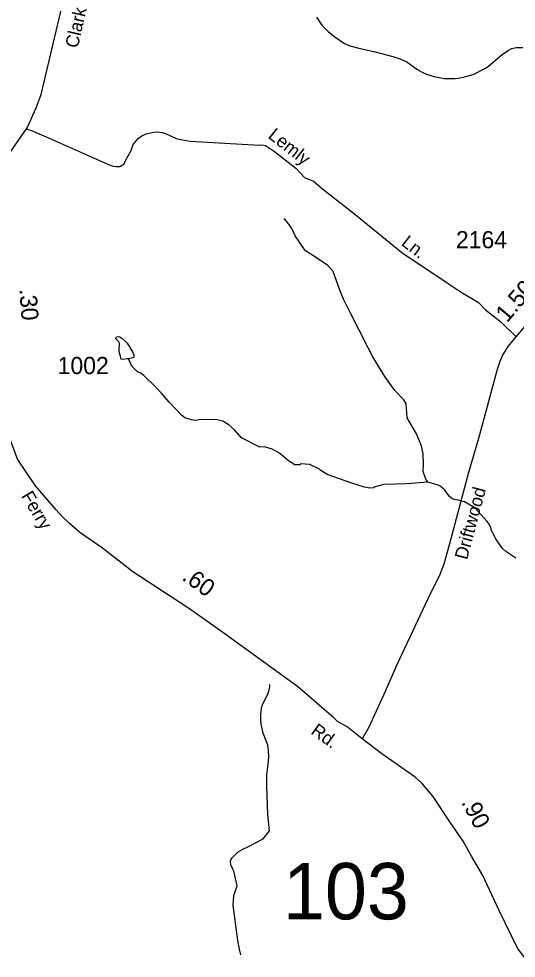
# Model space of a CAD drawing. Extents: x 1473865 to 1648260, y 639067 to 773536.
# Drawn here: x 1607539 to 1611156, y 679357 to 686186 of the extents above; entities that cross this region are included whole.
import ezdxf

# ---------------------------------------------------------------- set-up
doc = ezdxf.new("R2010")
doc.units = 0
for name, color, linetype in [('Exist Hydrographic Misc Water Feature', 7, 'Continuous'), ('Exist Road Non-System Type 51', 7, 'Continuous'), ('Exist Road Non-System Type 51 Label', 7, 'Continuous'), ('Exist Road Secondary Mileage Hundredths English Label', 7, 'Continuous'), ('Exist Road Secondary Structure Standard Bridge Number Label', 7, 'Continuous'), ('Exist Road Secondary Type 51 Attributed', 7, 'Continuous'), ('Exist Road Secondary Type 51 Label', 7, 'Continuous'), ('Exist Road Secondary Type 51 Number Label', 7, 'Continuous')]:
    doc.layers.add(name, color=color, linetype=linetype)

msp = doc.modelspace()

# ---------------------------------------------------------------- linework, layer by layer
at = {"layer": 'Exist Hydrographic Misc Water Feature'}
for points in [[(1609703, 686197), (1609744.1, 686140.3), (1609791.2, 686091.5), (1609836.5, 686054.6), (1609907.8, 686007.3), (1609939.5, 685992.8), (1610003.2, 685975.6), (1610130.7, 685945.3), (1610258.1, 685910.9), (1610305.9, 685898), (1610361.5, 685873), (1610432.5, 685819.8), (1610472.2, 685797.1), (1610503.9, 685782.4), (1610559.6, 685765.4), (1610631.4, 685752.1), (1610711.4, 685750.7), (1610735.5, 685754.2), (1610799.8, 685769), (1610848.1, 685784.1), (1610928.7, 685824.6), (1610953, 685840.1), (1611056.7, 685928.1), (1611097.2, 685955.4), (1611123.4, 685968.8), (1611155.5, 685978.3), (1611203.6, 685977.3)], [(1610513.7, 682816.1), (1610498.2, 682840.2), (1610478.8, 682894.7), (1610481.5, 682950.5), (1610480.5, 683022.7), (1610467.3, 683078.8), (1610432.4, 683169), (1610364, 683284.4), (1610355.4, 683387.9), (1610339.7, 683416.1), (1610272.6, 683483.2), (1610201.8, 683586.3), (1610147, 683672.8), (1610111.7, 683733.4), (1610080.5, 683793.9), (1609948.1, 684051.9), (1609901.2, 684148.8), (1609870.3, 684220.8), (1609825.9, 684349.7), (1609786.3, 684392.3), (1609703.1, 684447.4), (1609623.8, 684499.9), (1609616, 684508.2), (1609549.3, 684607.2), (1609523.8, 684661.9), (1609496.4, 684701.9), (1609468.9, 684734.4)], [(1608337, 683712.7), (1608326.9, 683712.9), (1608294.8, 683709.4), (1608287, 683712), (1608281.1, 683717.9), (1608279.2, 683733.6), (1608271.4, 683755.9), (1608269.8, 683778.1), (1608272.4, 683825.6), (1608268.5, 683833.9), (1608244.7, 683858.1), (1608248.9, 683874.5), (1608265, 683875.8), (1608272.9, 683874), (1608296.9, 683859.6), (1608328.4, 683826.9), (1608365.7, 683764.6), (1608375.3, 683740.6), (1608375.1, 683724.2), (1608337, 683712.7)], [(1610513.7, 682816.1), (1610357.6, 682806.1), (1610193.5, 682800.4), (1610121.1, 682781.4), (1610121, 682777.2), (1610089.1, 682773.8), (1610069.2, 682777.5), (1610053.1, 682781.9), (1609961.5, 682810.8), (1609782.3, 682871.9), (1609728.8, 682906.6), (1609726.8, 682912.4), (1609655.1, 682945), (1609587.3, 682950.5), (1609585.1, 682944), (1609579.2, 682942.5), (1609547.1, 682942.3), (1609499.5, 682971.2), (1609434.2, 683028.3), (1609380.6, 683057.2), (1609326.8, 683074), (1609292.7, 683072.2), (1609157.7, 683139.7), (1609110.4, 683196.5), (1609066.9, 683235.1), (1609023.1, 683259.8), (1608981.3, 683270.5), (1608863.4, 683273.7), (1608823.2, 683266.3), (1608795.2, 683271), (1608747.4, 683285.1), (1608721.6, 683303.6), (1608632.8, 683399), (1608577.7, 683464.1), (1608530.2, 683512.7), (1608449.5, 683593), (1608421.7, 683611.7), (1608405.7, 683617.8), (1608389.9, 683630.4), (1608362.2, 683660.5), (1608337, 683712.7)], [(1611152.7, 682264.9), (1611081.4, 682312.2), (1611059.7, 682332.4), (1611010.4, 682401.5), (1610975.3, 682471.9), (1610975.4, 682479.3), (1610959.9, 682511.7), (1610946.2, 682531.6), (1610855.4, 682631.1), (1610780, 682674.5), (1610734, 682686.9), (1610704.2, 682691.6), (1610688.4, 682699.3), (1610670.4, 682713.6), (1610637.1, 682758.6), (1610603.4, 682788.8), (1610589.6, 682796.5), (1610557.6, 682805.3), (1610513.7, 682816.1)], [(1609153.9, 679382.3), (1609144.5, 679422.7), (1609133.2, 679485.3), (1609107.6, 679669.6), (1609098.5, 679739.6), (1609103.5, 679811.7), (1609126.4, 679883.4), (1609103.8, 679989.7), (1609096.1, 680003.8), (1609082.4, 680036.1), (1609078.8, 680060), (1609083, 680075.5), (1609089.1, 680083.6), (1609133.7, 680131.1), (1609168, 680148.4), (1609204.3, 680166.6), (1609317, 680225), (1609361.8, 680282.4), (1609349.3, 680402.4), (1609342.2, 680608.6), (1609343.2, 680686.5), (1609347.7, 680726.6), (1609356.8, 680816.7), (1609355.7, 680870.9), (1609350, 680906.3), (1609317.1, 680993.1), (1609302.1, 681057.4), (1609298.5, 681085.4), (1609299, 681131.3), (1609307.7, 681187), (1609316.2, 681211.4), (1609344.8, 681266.6), (1609357.3, 681298.4), (1609365.6, 681330.2), (1609365.9, 681346.6)]]:
    msp.add_lwpolyline(points, dxfattribs=at)
at = {"layer": 'Exist Road Non-System Type 51'}
msp.add_lwpolyline([(1607596, 685384.9), (1607635.5, 685371.9), (1607756.5, 685319.4), (1608190.8, 685126.6), (1608226.6, 685113.8), (1608246.5, 685111.4), (1608274.6, 685112.9), (1608305, 685132.3), (1608313.4, 685152.1), (1608356.9, 685227.3), (1608371.9, 685273), (1608406.8, 685316.3), (1608433.2, 685335.8), (1608465.4, 685349.1), (1608521.7, 685362), (1608545.8, 685363.5), (1608581.7, 685358.8), (1608605.6, 685352.3), (1608682.9, 685316.7), (1608704.8, 685310.3), (1608784.5, 685296.6), (1609290.2, 685268.4), (1609306.2, 685270.1), (1609332.2, 685265.6), (1609399.3, 685220.2), (1609553.8, 685098.9), (1609617.6, 685033.3), (1609683.2, 685004.5), (1609748.9, 684948.8), (1609983, 684766.6), (1610324.1, 684487.3), (1610647.7, 684271.3), (1610762.7, 684193), (1610810.4, 684166.4), (1610882.8, 684123.2), (1610934.1, 684070.7), (1611045.5, 683983.6), (1611155.7, 683873.3)], dxfattribs=at)
at = {"layer": 'Exist Road Secondary Type 51 Attributed'}
for points in [[(1607020.2, 684547.5), (1607334.1, 685020.6), (1607405.9, 685108.2), (1607466.6, 685201.8), (1607596, 685384.9), (1607612.2, 685416.6), (1607640.6, 685486.5), (1607664.9, 685538.4), (1607701.7, 685636.1), (1607875.9, 686375.4)], [(1611344.9, 684100.6), (1611129.5, 683845.6), (1611096.2, 683803.4), (1611058, 683744.4), (1611036.4, 683693.4), (1611018.2, 683636.1), (1610881.6, 683135.1), (1610810.4, 682888), (1610671.2, 682368), (1610629.2, 682220.5), (1610598.1, 682138.9), (1610532.3, 682010), (1610287.3, 681489.3), (1610194.3, 681274.7), (1610083, 681032.2), (1610036.5, 680950.7)], [(1610036.5, 680950.7), (1609926.1, 681037.6), (1609857.7, 681077.7), (1609830.4, 681105), (1609566.4, 681331.6), (1609391.6, 681458.8), (1609012.9, 681731.4), (1608773, 681902), (1608369.3, 682165.2), (1608148.9, 682337.1), (1607982.4, 682450.4), (1607907.4, 682517.3), (1607848.9, 682572.5), (1607810.7, 682616.2), (1607661, 682790.4), (1607530, 682985.7), (1607471.3, 683141.4)], [(1611623.8, 679027.9), (1611477.4, 679129.7), (1611249.6, 679319), (1611164.7, 679428.9), (1611031.4, 679703.6), (1610913.5, 679958.7), (1610831, 680098.8), (1610771, 680206.7), (1610664.8, 680361.8), (1610550.1, 680535.2), (1610469.8, 680628.9), (1610420.7, 680672.6), (1610179.6, 680843), (1610036.5, 680950.7)]]:
    msp.add_lwpolyline(points, dxfattribs=at)

# ---------------------------------------------------------------- texts
at = {"layer": 'Exist Road Non-System Type 51 Label'}
for s, rotation, p in [('Lemly', 321.86824, (1609346, 685324.6)), ('Ln.', 322.09544, (1610314.5, 684545))]:
    msp.add_text(s, height=95, rotation=rotation, dxfattribs=at).set_placement(p)
at = {"layer": 'Exist Road Secondary Mileage Hundredths English Label'}
for s, rotation, p in [('1.50', 49.8019, (1611090.5, 683971.8)), ('.30', 274.27821, (1607543.1, 684219.9)), ('.60', 324.28323, (1608718.8, 682112)), ('.90', 297.92109, (1610754, 680490.6))]:
    msp.add_text(s, height=125, rotation=rotation, dxfattribs=at).set_placement(p)
at = {"layer": 'Exist Road Secondary Structure Standard Bridge Number Label'}
msp.add_text('103', height=410.1, dxfattribs=at).set_placement((1609460.5, 679638.9))
at = {"layer": 'Exist Road Secondary Type 51 Label'}
for s, rotation, p in [('Clark', 77.12207, (1607967.7, 685967.9)), ('Ferry', 300.86189, (1607553.5, 682717.2)), ('Driftwood', 75.0173, (1610798.7, 682248.2)), ('Rd.', 324.19575, (1609656.6, 680992.7))]:
    msp.add_text(s, height=95, rotation=rotation, dxfattribs=at).set_placement(p)
at = {"layer": 'Exist Road Secondary Type 51 Number Label'}
for s, p in [('2164', (1610717.7, 684517.6)), ('1002', (1607821.8, 683602.8))]:
    msp.add_text(s, height=125, dxfattribs=at).set_placement(p)

doc.saveas('drawing.dxf')
